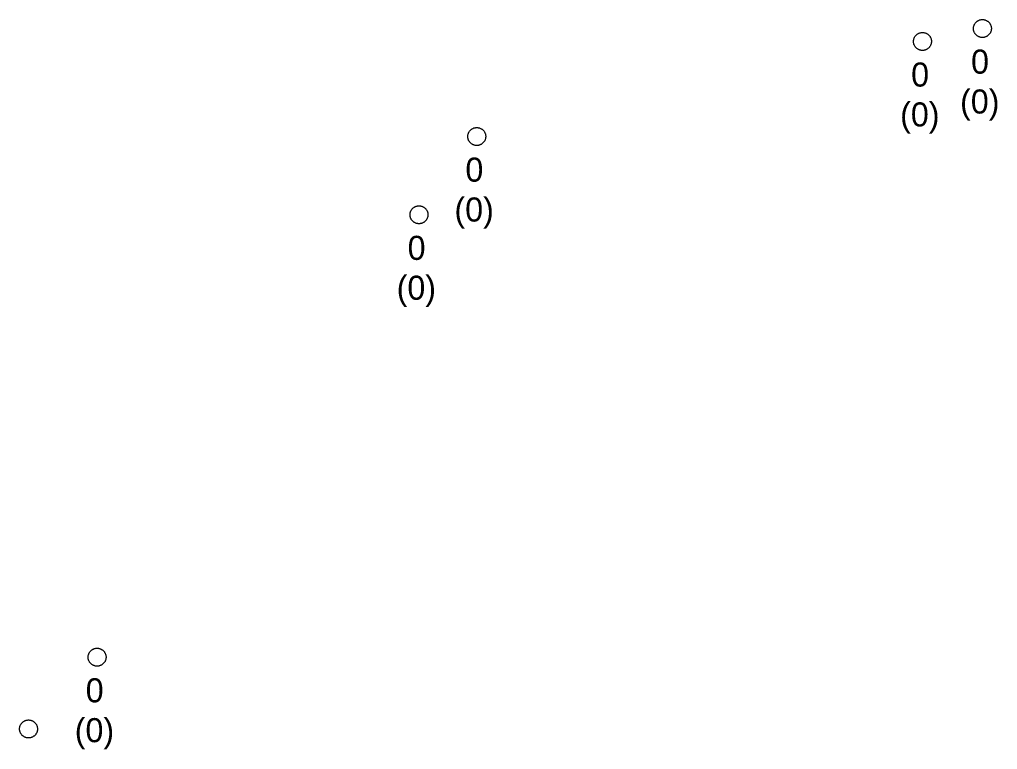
# Model space of a CAD drawing. Extents: x -606452 to -604459, y -1157823 to -1156972.
# Drawn here: x -604814.89 to -604787.64, y -1157494.64 to -1157474.3 of the extents above; entities that cross this region are included whole.
import ezdxf

# ---------------------------------------------------------------- set-up
doc = ezdxf.new("R2010")
doc.units = 0
doc.layers.add('Vstupní šachta stoky', color=7, linetype='Continuous')

msp = doc.modelspace()

# ---------------------------------------------------------------- linework, layer by layer
at = {"layer": 'Vstupní šachta stoky'}
for p, q in [((-604788.073, -1157474.3), (-604788.06, -1157474.3)), ((-604789.743, -1157474.66), (-604789.73, -1157474.66)), ((-604802.163, -1157477.31), (-604802.15, -1157477.31)), ((-604803.773, -1157479.49), (-604803.76, -1157479.49)), ((-604812.743, -1157491.82), (-604812.73, -1157491.82)), ((-604814.653, -1157493.82), (-604814.64, -1157493.82))]:
    msp.add_line(p, q, dxfattribs=at)
for points in [[(-604788.06, -1157474.3), (-604788.047, -1157474.3), (-604788.034, -1157474.301), (-604788.021, -1157474.303), (-604788.008, -1157474.306), (-604787.995, -1157474.309), (-604787.982, -1157474.312), (-604787.97, -1157474.317), (-604787.958, -1157474.322), (-604787.946, -1157474.328), (-604787.934, -1157474.334), (-604787.923, -1157474.341), (-604787.912, -1157474.349), (-604787.902, -1157474.357), (-604787.892, -1157474.365), (-604787.882, -1157474.374), (-604787.873, -1157474.384), (-604787.865, -1157474.394), (-604787.857, -1157474.405), (-604787.849, -1157474.416), (-604787.842, -1157474.427), (-604787.836, -1157474.439), (-604787.831, -1157474.451), (-604787.826, -1157474.463), (-604787.821, -1157474.475), (-604787.818, -1157474.488), (-604787.815, -1157474.501), (-604787.813, -1157474.514), (-604787.811, -1157474.527), (-604787.81, -1157474.54), (-604787.81, -1157474.553), (-604787.811, -1157474.567), (-604787.812, -1157474.58), (-604787.814, -1157474.593), (-604787.816, -1157474.606), (-604787.82, -1157474.618), (-604787.823, -1157474.631), (-604787.828, -1157474.643), (-604787.833, -1157474.656), (-604787.839, -1157474.667), (-604787.846, -1157474.679), (-604787.853, -1157474.69), (-604787.86, -1157474.701), (-604787.869, -1157474.711), (-604787.877, -1157474.721), (-604787.887, -1157474.73), (-604787.897, -1157474.739), (-604787.907, -1157474.748), (-604787.917, -1157474.755), (-604787.928, -1157474.763), (-604787.94, -1157474.769), (-604787.952, -1157474.775), (-604787.964, -1157474.781), (-604787.976, -1157474.785), (-604787.988, -1157474.79), (-604788.001, -1157474.793), (-604788.014, -1157474.796), (-604788.027, -1157474.798), (-604788.04, -1157474.799), (-604788.053, -1157474.8), (-604788.067, -1157474.8), (-604788.08, -1157474.799), (-604788.093, -1157474.798), (-604788.106, -1157474.796), (-604788.119, -1157474.793), (-604788.132, -1157474.79), (-604788.144, -1157474.785), (-604788.156, -1157474.781), (-604788.168, -1157474.775), (-604788.18, -1157474.769), (-604788.192, -1157474.763), (-604788.203, -1157474.755), (-604788.213, -1157474.748), (-604788.223, -1157474.739), (-604788.233, -1157474.73), (-604788.243, -1157474.721), (-604788.251, -1157474.711), (-604788.26, -1157474.701), (-604788.267, -1157474.69), (-604788.274, -1157474.679), (-604788.281, -1157474.667), (-604788.287, -1157474.656), (-604788.292, -1157474.643), (-604788.297, -1157474.631), (-604788.3, -1157474.618), (-604788.304, -1157474.606), (-604788.306, -1157474.593), (-604788.308, -1157474.58), (-604788.309, -1157474.567), (-604788.31, -1157474.553), (-604788.31, -1157474.54), (-604788.309, -1157474.527), (-604788.307, -1157474.514), (-604788.305, -1157474.501), (-604788.302, -1157474.488), (-604788.299, -1157474.475), (-604788.294, -1157474.463), (-604788.289, -1157474.451), (-604788.284, -1157474.439), (-604788.278, -1157474.427), (-604788.271, -1157474.416)], [(-604788.271, -1157474.416), (-604788.263, -1157474.405), (-604788.255, -1157474.394), (-604788.247, -1157474.384), (-604788.238, -1157474.374), (-604788.228, -1157474.365), (-604788.218, -1157474.357), (-604788.208, -1157474.349), (-604788.197, -1157474.341), (-604788.186, -1157474.334), (-604788.174, -1157474.328), (-604788.162, -1157474.322), (-604788.15, -1157474.317), (-604788.138, -1157474.312), (-604788.125, -1157474.309), (-604788.112, -1157474.306), (-604788.099, -1157474.303), (-604788.086, -1157474.301), (-604788.073, -1157474.3)], [(-604789.73, -1157474.66), (-604789.717, -1157474.66), (-604789.704, -1157474.661), (-604789.691, -1157474.663), (-604789.678, -1157474.666), (-604789.665, -1157474.669), (-604789.652, -1157474.672), (-604789.64, -1157474.677), (-604789.628, -1157474.682), (-604789.616, -1157474.688), (-604789.604, -1157474.694), (-604789.593, -1157474.701), (-604789.582, -1157474.709), (-604789.572, -1157474.717), (-604789.562, -1157474.725), (-604789.552, -1157474.734), (-604789.543, -1157474.744), (-604789.535, -1157474.754), (-604789.527, -1157474.765), (-604789.519, -1157474.776), (-604789.512, -1157474.787), (-604789.506, -1157474.799), (-604789.501, -1157474.811), (-604789.496, -1157474.823), (-604789.491, -1157474.835), (-604789.488, -1157474.848), (-604789.485, -1157474.861), (-604789.483, -1157474.874), (-604789.481, -1157474.887), (-604789.48, -1157474.9), (-604789.48, -1157474.913), (-604789.481, -1157474.927), (-604789.482, -1157474.94), (-604789.484, -1157474.953), (-604789.486, -1157474.966), (-604789.49, -1157474.978), (-604789.493, -1157474.991), (-604789.498, -1157475.003), (-604789.503, -1157475.016), (-604789.509, -1157475.027), (-604789.516, -1157475.039), (-604789.523, -1157475.05), (-604789.53, -1157475.061), (-604789.539, -1157475.071), (-604789.547, -1157475.081), (-604789.557, -1157475.09), (-604789.567, -1157475.099), (-604789.577, -1157475.108), (-604789.587, -1157475.115), (-604789.598, -1157475.123), (-604789.61, -1157475.129), (-604789.622, -1157475.135), (-604789.634, -1157475.141), (-604789.646, -1157475.145), (-604789.658, -1157475.15), (-604789.671, -1157475.153), (-604789.684, -1157475.156), (-604789.697, -1157475.158), (-604789.71, -1157475.159), (-604789.723, -1157475.16), (-604789.737, -1157475.16), (-604789.75, -1157475.159), (-604789.763, -1157475.158), (-604789.776, -1157475.156), (-604789.789, -1157475.153), (-604789.802, -1157475.15), (-604789.814, -1157475.145), (-604789.826, -1157475.141), (-604789.838, -1157475.135), (-604789.85, -1157475.129), (-604789.862, -1157475.123), (-604789.873, -1157475.115), (-604789.883, -1157475.108), (-604789.893, -1157475.099), (-604789.903, -1157475.09), (-604789.913, -1157475.081), (-604789.921, -1157475.071), (-604789.93, -1157475.061), (-604789.937, -1157475.05), (-604789.944, -1157475.039), (-604789.951, -1157475.027), (-604789.957, -1157475.016), (-604789.962, -1157475.003), (-604789.967, -1157474.991), (-604789.97, -1157474.978), (-604789.974, -1157474.966), (-604789.976, -1157474.953), (-604789.978, -1157474.94), (-604789.979, -1157474.927), (-604789.98, -1157474.913), (-604789.98, -1157474.9), (-604789.979, -1157474.887), (-604789.977, -1157474.874), (-604789.975, -1157474.861), (-604789.972, -1157474.848), (-604789.969, -1157474.835), (-604789.964, -1157474.823), (-604789.959, -1157474.811), (-604789.954, -1157474.799), (-604789.948, -1157474.787), (-604789.941, -1157474.776)], [(-604789.941, -1157474.776), (-604789.933, -1157474.765), (-604789.925, -1157474.754), (-604789.917, -1157474.744), (-604789.908, -1157474.734), (-604789.898, -1157474.725), (-604789.888, -1157474.717), (-604789.878, -1157474.709), (-604789.867, -1157474.701), (-604789.856, -1157474.694), (-604789.844, -1157474.688), (-604789.832, -1157474.682), (-604789.82, -1157474.677), (-604789.808, -1157474.672), (-604789.795, -1157474.669), (-604789.782, -1157474.666), (-604789.769, -1157474.663), (-604789.756, -1157474.661), (-604789.743, -1157474.66)], [(-604802.15, -1157477.31), (-604802.137, -1157477.31), (-604802.124, -1157477.311), (-604802.111, -1157477.313), (-604802.098, -1157477.316), (-604802.085, -1157477.319), (-604802.072, -1157477.322), (-604802.06, -1157477.327), (-604802.048, -1157477.332), (-604802.036, -1157477.338), (-604802.024, -1157477.344), (-604802.013, -1157477.351), (-604802.002, -1157477.359), (-604801.992, -1157477.367), (-604801.982, -1157477.375), (-604801.972, -1157477.384), (-604801.963, -1157477.394), (-604801.955, -1157477.404), (-604801.947, -1157477.415), (-604801.939, -1157477.426), (-604801.932, -1157477.437), (-604801.926, -1157477.449), (-604801.921, -1157477.461), (-604801.916, -1157477.473), (-604801.911, -1157477.485), (-604801.908, -1157477.498), (-604801.905, -1157477.511), (-604801.903, -1157477.524), (-604801.901, -1157477.537), (-604801.9, -1157477.55), (-604801.9, -1157477.563), (-604801.901, -1157477.577), (-604801.902, -1157477.59), (-604801.904, -1157477.603), (-604801.906, -1157477.616), (-604801.91, -1157477.628), (-604801.913, -1157477.641), (-604801.918, -1157477.653), (-604801.923, -1157477.666), (-604801.929, -1157477.677), (-604801.936, -1157477.689), (-604801.943, -1157477.7), (-604801.95, -1157477.711), (-604801.959, -1157477.721), (-604801.967, -1157477.731), (-604801.977, -1157477.74), (-604801.987, -1157477.749), (-604801.997, -1157477.758), (-604802.007, -1157477.765), (-604802.018, -1157477.773), (-604802.03, -1157477.779), (-604802.042, -1157477.785), (-604802.054, -1157477.791), (-604802.066, -1157477.795), (-604802.078, -1157477.8), (-604802.091, -1157477.803), (-604802.104, -1157477.806), (-604802.117, -1157477.808), (-604802.13, -1157477.809), (-604802.143, -1157477.81), (-604802.157, -1157477.81), (-604802.17, -1157477.809), (-604802.183, -1157477.808), (-604802.196, -1157477.806), (-604802.209, -1157477.803), (-604802.222, -1157477.8), (-604802.234, -1157477.795), (-604802.246, -1157477.791), (-604802.258, -1157477.785), (-604802.27, -1157477.779), (-604802.282, -1157477.773), (-604802.293, -1157477.765), (-604802.303, -1157477.758), (-604802.313, -1157477.749), (-604802.323, -1157477.74), (-604802.333, -1157477.731), (-604802.341, -1157477.721), (-604802.35, -1157477.711), (-604802.357, -1157477.7), (-604802.364, -1157477.689), (-604802.371, -1157477.677), (-604802.377, -1157477.666), (-604802.382, -1157477.653), (-604802.387, -1157477.641), (-604802.39, -1157477.628), (-604802.394, -1157477.616), (-604802.396, -1157477.603), (-604802.398, -1157477.59), (-604802.399, -1157477.577), (-604802.4, -1157477.563), (-604802.4, -1157477.55), (-604802.399, -1157477.537), (-604802.397, -1157477.524), (-604802.395, -1157477.511), (-604802.392, -1157477.498), (-604802.389, -1157477.485), (-604802.384, -1157477.473), (-604802.379, -1157477.461), (-604802.374, -1157477.449), (-604802.368, -1157477.437), (-604802.361, -1157477.426)], [(-604802.361, -1157477.426), (-604802.353, -1157477.415), (-604802.345, -1157477.404), (-604802.337, -1157477.394), (-604802.328, -1157477.384), (-604802.318, -1157477.375), (-604802.308, -1157477.367), (-604802.298, -1157477.359), (-604802.287, -1157477.351), (-604802.276, -1157477.344), (-604802.264, -1157477.338), (-604802.252, -1157477.332), (-604802.24, -1157477.327), (-604802.228, -1157477.322), (-604802.215, -1157477.319), (-604802.202, -1157477.316), (-604802.189, -1157477.313), (-604802.176, -1157477.311), (-604802.163, -1157477.31)], [(-604803.76, -1157479.49), (-604803.747, -1157479.49), (-604803.734, -1157479.491), (-604803.721, -1157479.493), (-604803.708, -1157479.496), (-604803.695, -1157479.499), (-604803.682, -1157479.502), (-604803.67, -1157479.507), (-604803.658, -1157479.512), (-604803.646, -1157479.518), (-604803.634, -1157479.524), (-604803.623, -1157479.531), (-604803.612, -1157479.539), (-604803.602, -1157479.547), (-604803.592, -1157479.555), (-604803.582, -1157479.564), (-604803.573, -1157479.574), (-604803.565, -1157479.584), (-604803.557, -1157479.595), (-604803.549, -1157479.606), (-604803.542, -1157479.617), (-604803.536, -1157479.629), (-604803.531, -1157479.641), (-604803.526, -1157479.653), (-604803.521, -1157479.665), (-604803.518, -1157479.678), (-604803.515, -1157479.691), (-604803.513, -1157479.704), (-604803.511, -1157479.717), (-604803.51, -1157479.73), (-604803.51, -1157479.743), (-604803.511, -1157479.757), (-604803.512, -1157479.77), (-604803.514, -1157479.783), (-604803.516, -1157479.796), (-604803.52, -1157479.808), (-604803.523, -1157479.821), (-604803.528, -1157479.833), (-604803.533, -1157479.846), (-604803.539, -1157479.857), (-604803.546, -1157479.869), (-604803.553, -1157479.88), (-604803.56, -1157479.891), (-604803.569, -1157479.901), (-604803.577, -1157479.911), (-604803.587, -1157479.92), (-604803.597, -1157479.929), (-604803.607, -1157479.938), (-604803.617, -1157479.945), (-604803.628, -1157479.953), (-604803.64, -1157479.959), (-604803.652, -1157479.965), (-604803.664, -1157479.971), (-604803.676, -1157479.975), (-604803.688, -1157479.98), (-604803.701, -1157479.983), (-604803.714, -1157479.986), (-604803.727, -1157479.988), (-604803.74, -1157479.989), (-604803.753, -1157479.99), (-604803.767, -1157479.99), (-604803.78, -1157479.989), (-604803.793, -1157479.988), (-604803.806, -1157479.986), (-604803.819, -1157479.983), (-604803.832, -1157479.98), (-604803.844, -1157479.975), (-604803.856, -1157479.971), (-604803.868, -1157479.965), (-604803.88, -1157479.959), (-604803.892, -1157479.953), (-604803.903, -1157479.945), (-604803.913, -1157479.938), (-604803.923, -1157479.929), (-604803.933, -1157479.92), (-604803.943, -1157479.911), (-604803.951, -1157479.901), (-604803.96, -1157479.891), (-604803.967, -1157479.88), (-604803.974, -1157479.869), (-604803.981, -1157479.857), (-604803.987, -1157479.846), (-604803.992, -1157479.833), (-604803.997, -1157479.821), (-604804, -1157479.808), (-604804.004, -1157479.796), (-604804.006, -1157479.783), (-604804.008, -1157479.77), (-604804.009, -1157479.757), (-604804.01, -1157479.743), (-604804.01, -1157479.73), (-604804.009, -1157479.717), (-604804.007, -1157479.704), (-604804.005, -1157479.691), (-604804.002, -1157479.678), (-604803.999, -1157479.665), (-604803.994, -1157479.653), (-604803.989, -1157479.641), (-604803.984, -1157479.629), (-604803.978, -1157479.617), (-604803.971, -1157479.606)], [(-604803.971, -1157479.606), (-604803.963, -1157479.595), (-604803.955, -1157479.584), (-604803.947, -1157479.574), (-604803.938, -1157479.564), (-604803.928, -1157479.555), (-604803.918, -1157479.547), (-604803.908, -1157479.539), (-604803.897, -1157479.531), (-604803.886, -1157479.524), (-604803.874, -1157479.518), (-604803.862, -1157479.512), (-604803.85, -1157479.507), (-604803.838, -1157479.502), (-604803.825, -1157479.499), (-604803.812, -1157479.496), (-604803.799, -1157479.493), (-604803.786, -1157479.491), (-604803.773, -1157479.49)], [(-604812.73, -1157491.82), (-604812.717, -1157491.82), (-604812.704, -1157491.821), (-604812.691, -1157491.823), (-604812.678, -1157491.826), (-604812.665, -1157491.829), (-604812.652, -1157491.832), (-604812.64, -1157491.837), (-604812.628, -1157491.842), (-604812.616, -1157491.848), (-604812.604, -1157491.854), (-604812.593, -1157491.861), (-604812.582, -1157491.869), (-604812.572, -1157491.877), (-604812.562, -1157491.885), (-604812.552, -1157491.894), (-604812.543, -1157491.904), (-604812.535, -1157491.914), (-604812.527, -1157491.925), (-604812.519, -1157491.936), (-604812.512, -1157491.947), (-604812.506, -1157491.959), (-604812.501, -1157491.971), (-604812.496, -1157491.983), (-604812.491, -1157491.995), (-604812.488, -1157492.008), (-604812.485, -1157492.021), (-604812.483, -1157492.034), (-604812.481, -1157492.047), (-604812.48, -1157492.06), (-604812.48, -1157492.073), (-604812.481, -1157492.087), (-604812.482, -1157492.1), (-604812.484, -1157492.113), (-604812.486, -1157492.126), (-604812.49, -1157492.138), (-604812.493, -1157492.151), (-604812.498, -1157492.163), (-604812.503, -1157492.176), (-604812.509, -1157492.187), (-604812.516, -1157492.199), (-604812.523, -1157492.21), (-604812.53, -1157492.221), (-604812.539, -1157492.231), (-604812.547, -1157492.241), (-604812.557, -1157492.25), (-604812.567, -1157492.259), (-604812.577, -1157492.268), (-604812.587, -1157492.275), (-604812.598, -1157492.283), (-604812.61, -1157492.289), (-604812.622, -1157492.295), (-604812.634, -1157492.301), (-604812.646, -1157492.305), (-604812.658, -1157492.31), (-604812.671, -1157492.313), (-604812.684, -1157492.316), (-604812.697, -1157492.318), (-604812.71, -1157492.319), (-604812.723, -1157492.32), (-604812.737, -1157492.32), (-604812.75, -1157492.319), (-604812.763, -1157492.318), (-604812.776, -1157492.316), (-604812.789, -1157492.313), (-604812.802, -1157492.31), (-604812.814, -1157492.305), (-604812.826, -1157492.301), (-604812.838, -1157492.295), (-604812.85, -1157492.289), (-604812.862, -1157492.283), (-604812.873, -1157492.275), (-604812.883, -1157492.268), (-604812.893, -1157492.259), (-604812.903, -1157492.25), (-604812.913, -1157492.241), (-604812.921, -1157492.231), (-604812.93, -1157492.221), (-604812.937, -1157492.21), (-604812.944, -1157492.199), (-604812.951, -1157492.187), (-604812.957, -1157492.176), (-604812.962, -1157492.163), (-604812.967, -1157492.151), (-604812.97, -1157492.138), (-604812.974, -1157492.126), (-604812.976, -1157492.113), (-604812.978, -1157492.1), (-604812.979, -1157492.087), (-604812.98, -1157492.073), (-604812.98, -1157492.06), (-604812.979, -1157492.047), (-604812.977, -1157492.034), (-604812.975, -1157492.021), (-604812.972, -1157492.008), (-604812.969, -1157491.995), (-604812.964, -1157491.983), (-604812.959, -1157491.971), (-604812.954, -1157491.959), (-604812.948, -1157491.947), (-604812.941, -1157491.936)], [(-604812.941, -1157491.936), (-604812.933, -1157491.925), (-604812.925, -1157491.914), (-604812.917, -1157491.904), (-604812.908, -1157491.894), (-604812.898, -1157491.885), (-604812.888, -1157491.877), (-604812.878, -1157491.869), (-604812.867, -1157491.861), (-604812.856, -1157491.854), (-604812.844, -1157491.848), (-604812.832, -1157491.842), (-604812.82, -1157491.837), (-604812.808, -1157491.832), (-604812.795, -1157491.829), (-604812.782, -1157491.826), (-604812.769, -1157491.823), (-604812.756, -1157491.821), (-604812.743, -1157491.82)], [(-604814.64, -1157493.82), (-604814.627, -1157493.82), (-604814.614, -1157493.821), (-604814.601, -1157493.823), (-604814.588, -1157493.826), (-604814.575, -1157493.829), (-604814.562, -1157493.832), (-604814.55, -1157493.837), (-604814.538, -1157493.842), (-604814.526, -1157493.848), (-604814.514, -1157493.854), (-604814.503, -1157493.861), (-604814.492, -1157493.869), (-604814.482, -1157493.877), (-604814.472, -1157493.885), (-604814.462, -1157493.894), (-604814.453, -1157493.904), (-604814.445, -1157493.914), (-604814.437, -1157493.925), (-604814.429, -1157493.936), (-604814.422, -1157493.947), (-604814.416, -1157493.959), (-604814.411, -1157493.971), (-604814.406, -1157493.983), (-604814.401, -1157493.995), (-604814.398, -1157494.008), (-604814.395, -1157494.021), (-604814.393, -1157494.034), (-604814.391, -1157494.047), (-604814.39, -1157494.06), (-604814.39, -1157494.073), (-604814.391, -1157494.087), (-604814.392, -1157494.1), (-604814.394, -1157494.113), (-604814.396, -1157494.126), (-604814.4, -1157494.138), (-604814.403, -1157494.151), (-604814.408, -1157494.163), (-604814.413, -1157494.176), (-604814.419, -1157494.187), (-604814.426, -1157494.199), (-604814.433, -1157494.21), (-604814.44, -1157494.221), (-604814.449, -1157494.231), (-604814.457, -1157494.241), (-604814.467, -1157494.25), (-604814.477, -1157494.259), (-604814.487, -1157494.268), (-604814.497, -1157494.275), (-604814.508, -1157494.283), (-604814.52, -1157494.289), (-604814.532, -1157494.295), (-604814.544, -1157494.301), (-604814.556, -1157494.305), (-604814.568, -1157494.31), (-604814.581, -1157494.313), (-604814.594, -1157494.316), (-604814.607, -1157494.318), (-604814.62, -1157494.319), (-604814.633, -1157494.32), (-604814.647, -1157494.32), (-604814.66, -1157494.319), (-604814.673, -1157494.318), (-604814.686, -1157494.316), (-604814.699, -1157494.313), (-604814.712, -1157494.31), (-604814.724, -1157494.305), (-604814.736, -1157494.301), (-604814.748, -1157494.295), (-604814.76, -1157494.289), (-604814.772, -1157494.283), (-604814.783, -1157494.275), (-604814.793, -1157494.268), (-604814.803, -1157494.259), (-604814.813, -1157494.25), (-604814.823, -1157494.241), (-604814.831, -1157494.231), (-604814.84, -1157494.221), (-604814.847, -1157494.21), (-604814.854, -1157494.199), (-604814.861, -1157494.187), (-604814.867, -1157494.176), (-604814.872, -1157494.163), (-604814.877, -1157494.151), (-604814.88, -1157494.138), (-604814.884, -1157494.126), (-604814.886, -1157494.113), (-604814.888, -1157494.1), (-604814.889, -1157494.087), (-604814.89, -1157494.073), (-604814.89, -1157494.06), (-604814.889, -1157494.047), (-604814.887, -1157494.034), (-604814.885, -1157494.021), (-604814.882, -1157494.008), (-604814.879, -1157493.995), (-604814.874, -1157493.983), (-604814.869, -1157493.971), (-604814.864, -1157493.959), (-604814.858, -1157493.947), (-604814.851, -1157493.936)], [(-604814.851, -1157493.936), (-604814.843, -1157493.925), (-604814.835, -1157493.914), (-604814.827, -1157493.904), (-604814.818, -1157493.894), (-604814.808, -1157493.885), (-604814.798, -1157493.877), (-604814.788, -1157493.869), (-604814.777, -1157493.861), (-604814.766, -1157493.854), (-604814.754, -1157493.848), (-604814.742, -1157493.842), (-604814.73, -1157493.837), (-604814.718, -1157493.832), (-604814.705, -1157493.829), (-604814.692, -1157493.826), (-604814.679, -1157493.823), (-604814.666, -1157493.821), (-604814.653, -1157493.82)]]:
    msp.add_lwpolyline(points, dxfattribs=at)

# ---------------------------------------------------------------- texts
for s, height, p in [('0', 0.671, (-604788.376, -1157475.808)), ('0', 0.671, (-604790.046, -1157476.168)), ('(0)', 0.6708, (-604788.682, -1157476.919)), ('(0)', 0.6708, (-604790.352, -1157477.279)), ('0', 0.671, (-604802.466, -1157478.818)), ('(0)', 0.6708, (-604802.772, -1157479.929)), ('0', 0.671, (-604804.076, -1157480.998)), ('(0)', 0.6708, (-604804.382, -1157482.109)), ('0', 0.671, (-604813.046, -1157493.328)), ('(0)', 0.6708, (-604813.352, -1157494.439))]:
    msp.add_text(s, height=height, dxfattribs=at).set_placement(p)

doc.saveas('drawing.dxf')
